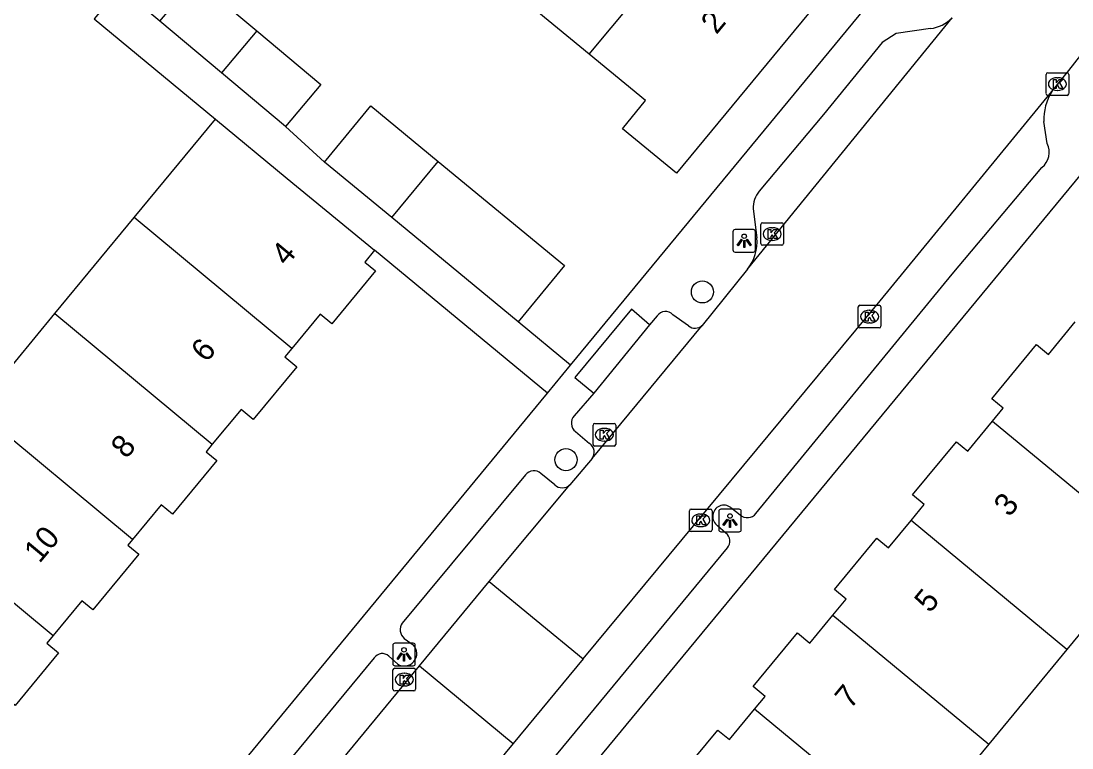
# Model space of a CAD drawing. Extents: x 162074 to 163034, y 381824 to 382557.
# Drawn here: x 162350.3 to 162396.77, y 382165.78 to 382197.93 of the extents above; entities that cross this region are included whole.
import ezdxf

# ---------------------------------------------------------------- set-up
doc = ezdxf.new("R2010")
doc.units = 0
for name, color, linetype in [('IMGEO_Boom', 7, 'Continuous'), ('IMGEO_Kolk', 7, 'Continuous'), ('IMGEO_Lichtpunt', 7, 'Continuous'), ('IMGEO_Pand', 7, 'Continuous'), ('IMGEO_Pand_nummerreeks', 7, 'Continuous'), ('IMGEO_Rijbaan_lokaal_open', 7, 'Continuous'), ('IMGEO_Voetpad_open', 7, 'Continuous')]:
    doc.layers.add(name, color=color, linetype=linetype)

msp = doc.modelspace()

# ---------------------------------------------------------------- linework, layer by layer
at = {"layer": 'IMGEO_Boom'}
for centre in [(162380.43, 382185.947), (162374.396, 382178.527)]:
    msp.add_circle(centre, 0.489, dxfattribs=at)
at = {"layer": 'IMGEO_Kolk'}
for p, q in [((162395.624, 382194.713), (162395.624, 382195.565)), ((162395.699, 382195.639), (162396.551, 382195.639)), ((162396.625, 382195.565), (162396.625, 382194.713)), ((162396.112, 382195.419), (162396.137, 382195.419)), ((162396.551, 382194.639), (162395.699, 382194.639)), ((162396.135, 382194.859), (162396.11, 382194.859)), ((162383.011, 382188.081), (162383.011, 382188.933)), ((162383.086, 382189.007), (162383.938, 382189.007)), ((162383.499, 382188.787), (162383.524, 382188.787)), ((162384.012, 382188.933), (162384.012, 382188.081)), ((162383.522, 382188.227), (162383.497, 382188.227)), ((162383.938, 382188.007), (162383.086, 382188.007)), ((162387.396, 382185.355), (162388.248, 382185.355)), ((162387.321, 382184.429), (162387.321, 382185.281)), ((162387.809, 382185.135), (162387.834, 382185.135)), ((162388.322, 382185.281), (162388.322, 382184.429)), ((162387.832, 382184.575), (162387.807, 382184.575)), ((162388.248, 382184.355), (162387.396, 382184.355)), ((162375.594, 382179.206), (162375.594, 382180.058)), ((162375.669, 382180.132), (162376.521, 382180.132)), ((162376.082, 382179.912), (162376.107, 382179.912)), ((162376.595, 382180.058), (162376.595, 382179.206)), ((162376.105, 382179.352), (162376.08, 382179.352)), ((162376.521, 382179.132), (162375.669, 382179.132)), ((162379.856, 382175.42), (162379.856, 382176.272)), ((162379.931, 382176.346), (162380.783, 382176.346)), ((162380.344, 382176.126), (162380.369, 382176.126)), ((162380.857, 382176.272), (162380.857, 382175.42)), ((162380.783, 382175.346), (162379.931, 382175.346)), ((162380.367, 382175.566), (162380.342, 382175.566)), ((162366.749, 382168.378), (162366.749, 382169.23)), ((162366.824, 382169.304), (162367.676, 382169.304)), ((162367.237, 382169.084), (162367.262, 382169.084)), ((162367.75, 382169.23), (162367.75, 382168.378)), ((162367.676, 382168.304), (162366.824, 382168.304)), ((162367.26, 382168.524), (162367.235, 382168.524))]:
    msp.add_line(p, q, dxfattribs=at)
for points in [[(162395.624, 382194.713), (162395.624, 382195.565)], [(162395.699, 382195.639), (162396.551, 382195.639)], [(162396.625, 382195.565), (162396.625, 382194.713)], [(162395.945, 382195.339), (162396.068, 382195.339), (162396.068, 382195.188), (162396.198, 382195.339), (162396.362, 382195.339), (162396.216, 382195.188), (162396.369, 382194.939), (162396.217, 382194.939), (162396.132, 382195.103), (162396.068, 382195.036), (162396.068, 382194.939), (162395.945, 382194.939), (162395.945, 382195.339)], [(162396.551, 382194.639), (162395.699, 382194.639)], [(162383.011, 382188.081), (162383.011, 382188.933)], [(162383.086, 382189.007), (162383.938, 382189.007)], [(162383.332, 382188.707), (162383.455, 382188.707), (162383.455, 382188.556), (162383.585, 382188.707), (162383.749, 382188.707), (162383.603, 382188.556), (162383.756, 382188.307), (162383.604, 382188.307), (162383.519, 382188.471), (162383.455, 382188.404), (162383.455, 382188.307), (162383.332, 382188.307), (162383.332, 382188.707)], [(162384.012, 382188.933), (162384.012, 382188.081)], [(162383.938, 382188.007), (162383.086, 382188.007)], [(162387.396, 382185.355), (162388.248, 382185.355)], [(162387.321, 382184.429), (162387.321, 382185.281)], [(162387.642, 382185.055), (162387.765, 382185.055), (162387.765, 382184.904), (162387.895, 382185.055), (162388.059, 382185.055), (162387.913, 382184.904), (162388.066, 382184.655), (162387.914, 382184.655), (162387.829, 382184.819), (162387.765, 382184.752), (162387.765, 382184.655), (162387.642, 382184.655), (162387.642, 382185.055)], [(162388.322, 382185.281), (162388.322, 382184.429)], [(162388.248, 382184.355), (162387.396, 382184.355)], [(162375.594, 382179.206), (162375.594, 382180.058)], [(162375.669, 382180.132), (162376.521, 382180.132)], [(162375.915, 382179.832), (162376.038, 382179.832), (162376.038, 382179.681), (162376.168, 382179.832), (162376.332, 382179.832), (162376.186, 382179.681), (162376.339, 382179.432), (162376.187, 382179.432), (162376.102, 382179.596), (162376.038, 382179.529), (162376.038, 382179.432), (162375.915, 382179.432), (162375.915, 382179.832)], [(162376.595, 382180.058), (162376.595, 382179.206)], [(162376.521, 382179.132), (162375.669, 382179.132)], [(162379.856, 382175.42), (162379.856, 382176.272)], [(162379.931, 382176.346), (162380.783, 382176.346)], [(162380.177, 382176.046), (162380.3, 382176.046), (162380.3, 382175.895), (162380.43, 382176.046), (162380.594, 382176.046), (162380.448, 382175.895), (162380.601, 382175.646), (162380.449, 382175.646), (162380.364, 382175.81), (162380.3, 382175.743), (162380.3, 382175.646), (162380.177, 382175.646), (162380.177, 382176.046)], [(162380.857, 382176.272), (162380.857, 382175.42)], [(162380.783, 382175.346), (162379.931, 382175.346)], [(162366.749, 382168.378), (162366.749, 382169.23)], [(162366.824, 382169.304), (162367.676, 382169.304)], [(162367.75, 382169.23), (162367.75, 382168.378)], [(162367.07, 382169.004), (162367.193, 382169.004), (162367.193, 382168.853), (162367.323, 382169.004), (162367.487, 382169.004), (162367.341, 382168.853), (162367.494, 382168.604), (162367.342, 382168.604), (162367.257, 382168.768), (162367.193, 382168.701), (162367.193, 382168.604), (162367.07, 382168.604), (162367.07, 382169.004)], [(162367.676, 382168.304), (162366.824, 382168.304)]]:
    msp.add_lwpolyline(points, dxfattribs=at)
for centre, start, end in [((162395.701, 382195.563), 91.552, 178.448), ((162395.701, 382195.563), 91.552, 178.448), ((162396.549, 382195.563), 1.552, 88.448), ((162396.549, 382195.563), 1.552, 88.448), ((162395.701, 382194.715), 181.552, 268.448), ((162395.701, 382194.715), 181.552, 268.448), ((162396.549, 382194.715), 271.552, 358.448), ((162396.549, 382194.715), 271.552, 358.448), ((162383.088, 382188.931), 91.552, 178.448), ((162383.088, 382188.931), 91.552, 178.448), ((162383.936, 382188.931), 1.552, 88.448), ((162383.936, 382188.931), 1.552, 88.448), ((162383.088, 382188.083), 181.552, 268.448), ((162383.088, 382188.083), 181.552, 268.448), ((162383.936, 382188.083), 271.552, 358.448), ((162383.936, 382188.083), 271.552, 358.448), ((162387.398, 382185.279), 91.552, 178.448), ((162387.398, 382185.279), 91.552, 178.448), ((162388.246, 382185.279), 1.552, 88.448), ((162388.246, 382185.279), 1.552, 88.448), ((162387.398, 382184.431), 181.552, 268.448), ((162387.398, 382184.431), 181.552, 268.448), ((162388.246, 382184.431), 271.552, 358.448), ((162388.246, 382184.431), 271.552, 358.448), ((162375.671, 382180.056), 91.552, 178.448), ((162375.671, 382180.056), 91.552, 178.448), ((162376.519, 382180.056), 1.552, 88.448), ((162376.519, 382180.056), 1.552, 88.448), ((162375.671, 382179.208), 181.552, 268.448), ((162375.671, 382179.208), 181.552, 268.448), ((162376.519, 382179.208), 271.552, 358.448), ((162376.519, 382179.208), 271.552, 358.448), ((162379.933, 382176.27), 91.552, 178.448), ((162379.933, 382176.27), 91.552, 178.448), ((162380.781, 382176.27), 1.552, 88.448), ((162380.781, 382176.27), 1.552, 88.448), ((162379.933, 382175.422), 181.552, 268.448), ((162379.933, 382175.422), 181.552, 268.448), ((162380.781, 382175.422), 271.552, 358.448), ((162380.781, 382175.422), 271.552, 358.448), ((162366.826, 382169.228), 91.552, 178.448), ((162366.826, 382169.228), 91.552, 178.448), ((162367.674, 382169.228), 1.552, 88.448), ((162367.674, 382169.228), 1.552, 88.448), ((162366.826, 382168.38), 181.552, 268.448), ((162366.826, 382168.38), 181.552, 268.448), ((162367.674, 382168.38), 271.552, 358.448), ((162367.674, 382168.38), 271.552, 358.448)]:
    msp.add_arc(centre, 0.0765, start, end, dxfattribs=at)
for centre, major_axis, ratio, start_param, end_param in [((162396.111, 382195.139), (-0.387, 0.002), 0.722429, 4.712389, 7.853982), ((162396.136, 382195.139), (-0.39, 0.002), 0.717154, 1.570796, 4.712389), ((162383.498, 382188.507), (-0.387, 0.002), 0.722429, 4.712389, 7.853982), ((162383.523, 382188.507), (-0.39, 0.002), 0.717154, 1.570796, 4.712389), ((162387.808, 382184.855), (-0.387, 0.002), 0.722429, 4.712389, 7.853982), ((162387.833, 382184.855), (-0.39, 0.002), 0.717154, 1.570796, 4.712389), ((162376.081, 382179.632), (-0.387, 0.002), 0.722429, 4.712389, 7.853982), ((162376.106, 382179.632), (-0.39, 0.002), 0.717154, 1.570796, 4.712389), ((162380.343, 382175.846), (-0.387, 0.002), 0.722429, 4.712389, 7.853982), ((162380.368, 382175.846), (-0.39, 0.002), 0.717154, 1.570796, 4.712389), ((162367.236, 382168.804), (-0.387, 0.002), 0.722429, 4.712389, 7.853982), ((162367.261, 382168.804), (-0.39, 0.002), 0.717154, 1.570796, 4.712389)]:
    msp.add_ellipse(centre, major_axis=major_axis, ratio=ratio, start_param=start_param, end_param=end_param, dxfattribs=at)
at = {"layer": 'IMGEO_Lichtpunt'}
for p, q in [((162381.78, 382188.61), (162381.78, 382187.803)), ((162381.78, 382188.61), (162381.78, 382187.803)), ((162382.682, 382188.705), (162381.874, 382188.705)), ((162382.682, 382188.705), (162381.874, 382188.705)), ((162382.776, 382187.803), (162382.776, 382188.61)), ((162382.776, 382187.803), (162382.776, 382188.61)), ((162381.874, 382187.709), (162382.682, 382187.709)), ((162381.874, 382187.709), (162382.682, 382187.709)), ((162381.152, 382176.24), (162381.152, 382175.433)), ((162381.152, 382176.24), (162381.152, 382175.433)), ((162382.054, 382176.335), (162381.246, 382176.335)), ((162382.054, 382176.335), (162381.246, 382176.335)), ((162382.148, 382175.433), (162382.148, 382176.24)), ((162382.148, 382175.433), (162382.148, 382176.24)), ((162381.246, 382175.339), (162382.054, 382175.339)), ((162381.246, 382175.339), (162382.054, 382175.339)), ((162366.74, 382170.319), (162366.74, 382169.512)), ((162366.74, 382170.319), (162366.74, 382169.512)), ((162367.642, 382170.414), (162366.834, 382170.414)), ((162367.642, 382170.414), (162366.834, 382170.414)), ((162367.736, 382169.512), (162367.736, 382170.319)), ((162367.736, 382169.512), (162367.736, 382170.319)), ((162366.834, 382169.418), (162367.642, 382169.418)), ((162366.834, 382169.418), (162367.642, 382169.418))]:
    msp.add_line(p, q, dxfattribs=at)
for points in [[(162382.154, 382188.274), (162382.193, 382188.246), (162382.005, 382187.984), (162381.967, 382188.011), (162382.154, 382188.274)], [(162382.256, 382188.226), (162382.303, 382188.226), (162382.303, 382187.904), (162382.256, 382187.904), (162382.256, 382188.226)], [(162382.366, 382188.246), (162382.404, 382188.273), (162382.591, 382188.011), (162382.552, 382187.983), (162382.366, 382188.246)], [(162381.526, 382175.904), (162381.565, 382175.876), (162381.377, 382175.614), (162381.339, 382175.641), (162381.526, 382175.904)], [(162381.628, 382175.856), (162381.675, 382175.856), (162381.675, 382175.534), (162381.628, 382175.534), (162381.628, 382175.856)], [(162381.738, 382175.876), (162381.776, 382175.903), (162381.963, 382175.641), (162381.924, 382175.613), (162381.738, 382175.876)], [(162367.114, 382169.983), (162367.153, 382169.955), (162366.965, 382169.693), (162366.927, 382169.72), (162367.114, 382169.983)], [(162367.216, 382169.935), (162367.263, 382169.935), (162367.263, 382169.613), (162367.216, 382169.613), (162367.216, 382169.935)], [(162367.326, 382169.955), (162367.364, 382169.982), (162367.551, 382169.72), (162367.512, 382169.692), (162367.326, 382169.955)]]:
    msp.add_lwpolyline(points, dxfattribs=at)
for centre in [(162382.279, 382188.408), (162381.651, 382176.038), (162367.239, 382170.117)]:
    msp.add_circle(centre, 0.0994, dxfattribs=at)
for centre, start, end in [((162381.874, 382188.61), 90, 180), ((162381.874, 382188.61), 90, 180), ((162382.682, 382188.61), 0, 90), ((162382.682, 382188.61), 0, 90), ((162381.874, 382187.803), 180, 270), ((162381.874, 382187.803), 180, 270), ((162382.682, 382187.803), 270, 0), ((162382.682, 382187.803), 270, 360), ((162381.246, 382176.24), 90, 180), ((162381.246, 382176.24), 90, 180), ((162382.054, 382176.24), 0, 90), ((162382.054, 382176.24), 0, 90), ((162381.246, 382175.433), 180, 270), ((162381.246, 382175.433), 180, 270), ((162382.054, 382175.433), 270, 0), ((162382.054, 382175.433), 270, 360), ((162366.834, 382170.319), 90, 180), ((162366.834, 382170.319), 90, 180), ((162367.642, 382170.319), 0, 90), ((162367.642, 382170.319), 0, 90), ((162366.834, 382169.512), 180, 270), ((162366.834, 382169.512), 180, 270), ((162367.642, 382169.512), 270, 0), ((162367.642, 382169.512), 270, 360)]:
    msp.add_arc(centre, 0.0946, start, end, dxfattribs=at)
at = {"layer": 'IMGEO_Pand'}
for points in [[(162381.187, 382203.375), (162381.61, 382203.027), (162382.056, 382203.568), (162384.41, 382201.629), (162383.964, 382201.088), (162386.032, 382199.384), (162379.288, 382191.194), (162376.895, 382193.165), (162377.919, 382194.408), (162375.424, 382196.463)], [(162375.424, 382196.463), (162381.187, 382203.375)], [(162375.424, 382196.463), (162370.81, 382200.263)], [(162356.439, 382197.916), (162358.003, 382199.78), (162360.723, 382197.497)], [(162359.165, 382195.628), (162356.439, 382197.916)], [(162360.723, 382197.497), (162359.165, 382195.628)], [(162360.723, 382197.497), (162363.557, 382195.119), (162361.992, 382193.254)], [(162361.992, 382193.254), (162359.165, 382195.628)], [(162363.724, 382191.689), (162365.772, 382194.171), (162368.75, 382191.713)], [(162355.307, 382189.233), (162358.903, 382193.589)], [(162358.903, 382193.589), (162362.078, 382190.968), (162365.933, 382187.786)], [(162366.7, 382189.232), (162363.724, 382191.689)], [(162366.7, 382189.232), (162368.75, 382191.713)], [(162368.75, 382191.713), (162374.325, 382187.111), (162372.277, 382184.629)], [(162351.806, 382184.992), (162355.307, 382189.233)], [(162362.276, 382183.44), (162355.307, 382189.233)], [(162372.277, 382184.629), (162366.7, 382189.232)], [(162365.933, 382187.786), (162365.507, 382187.269), (162365.975, 382186.882), (162364.041, 382184.539), (162363.531, 382184.96), (162362.276, 382183.44)], [(162348.305, 382180.751), (162351.806, 382184.992)], [(162351.806, 382184.992), (162358.759, 382179.212)], [(162393.261, 382180.234), (162393.731, 382180.804), (162393.224, 382181.223), (162395.199, 382183.618), (162395.724, 382183.185), (162396.912, 382184.626)], [(162362.276, 382183.44), (162361.97, 382183.069), (162362.497, 382182.634), (162360.574, 382180.304), (162360.031, 382180.753), (162358.759, 382179.212)], [(162355.227, 382174.996), (162348.305, 382180.751)], [(162389.656, 382175.832), (162390.24, 382176.54), (162389.723, 382176.967), (162391.662, 382179.316), (162392.163, 382178.903), (162393.261, 382180.234)], [(162393.261, 382180.234), (162400.165, 382174.522)], [(162358.759, 382179.212), (162358.484, 382178.879), (162358.959, 382178.487), (162357.002, 382176.116), (162356.496, 382176.533), (162355.227, 382174.996)], [(162344.804, 382176.509), (162351.729, 382170.751)], [(162386.201, 382171.657), (162386.783, 382172.362), (162386.27, 382172.785), (162388.144, 382175.057), (162388.663, 382174.628), (162389.656, 382175.832)], [(162396.544, 382170.133), (162389.656, 382175.832)], [(162355.227, 382174.996), (162355.02, 382174.745), (162355.508, 382174.343), (162353.483, 382171.889), (162352.999, 382172.289), (162351.729, 382170.751)], [(162400.165, 382174.522), (162396.544, 382170.133)], [(162382.733, 382167.493), (162383.201, 382168.06), (162382.675, 382168.494), (162384.631, 382170.866), (162385.177, 382170.416), (162386.201, 382171.657)], [(162386.201, 382171.657), (162393.096, 382165.953)], [(162351.729, 382170.751), (162351.447, 382170.409), (162351.966, 382169.98), (162350.045, 382167.653), (162349.524, 382168.083), (162348.226, 382166.51)], [(162396.544, 382170.133), (162393.096, 382165.953)], [(162379.422, 382163.483), (162379.695, 382163.814), (162379.185, 382164.234), (162381.114, 382166.571), (162381.625, 382166.15), (162382.733, 382167.493)], [(162389.648, 382161.773), (162382.733, 382167.493)], [(162393.096, 382165.953), (162389.648, 382161.773)]]:
    msp.add_lwpolyline(points, dxfattribs=at)
at = {"layer": 'IMGEO_Rijbaan_lokaal_open'}
for points in [[(162395.883, 382194.813), (162396.623, 382195.74), (162397.535, 382196.883), (162398.84, 382198.394)], [(162382.421, 382186.948), (162387.133, 382192.747), (162391.469, 382198.07)], [(162375.161, 382169.721), (162388.281, 382185.55), (162395.883, 382194.813)], [(162382.421, 382186.948), (162380.42, 382184.465)], [(162375.549, 382178.578), (162380.42, 382184.465)], [(162375.549, 382178.578), (162374.573, 382177.417)], [(162370.999, 382173.141), (162374.573, 382177.417)], [(162367.919, 382169.414), (162370.999, 382173.141)], [(162370.999, 382173.141), (162375.161, 382169.721)], [(162375.161, 382169.721), (162372.067, 382165.977)], [(162351.516, 382149.53), (162367.919, 382169.414)], [(162367.919, 382169.414), (162372.067, 382165.977)], [(162372.067, 382165.977), (162362.082, 382153.919)]]:
    msp.add_lwpolyline(points, dxfattribs=at)
at = {"layer": 'IMGEO_Voetpad_open'}
for points in [[(162356.439, 382197.916), (162354.686, 382199.387), (162353.538, 382198.018), (162358.903, 382193.589)], [(162374.601, 382182.711), (162387.853, 382198.764)], [(162390.517, 382197.594), (162388.998, 382197.37), (162388.375, 382196.978), (162385.779, 382193.786), (162382.938, 382190.398)], [(162363.724, 382191.689), (162361.992, 382193.254)], [(162395.672, 382192.508), (162395.52, 382193.483)], [(162397.464, 382191.526), (162365.499, 382152.814), (162362.554, 382149.261)], [(162382.794, 382176.146), (162391.468, 382186.728), (162395.442, 382191.445)], [(162382.68, 382189.624), (162382.84, 382188.339)], [(162373.579, 382181.474), (162365.933, 382187.786)], [(162378.097, 382184.488), (162377.288, 382185.182), (162374.795, 382182.159), (162375.628, 382181.476)], [(162378.432, 382184.887), (162378.097, 382184.488)], [(162379.813, 382184.441), (162379.121, 382184.94)], [(162374.601, 382182.711), (162372.277, 382184.629)], [(162378.097, 382184.488), (162375.628, 382181.476)], [(162373.579, 382181.474), (162374.601, 382182.711)], [(162345.338, 382147.264), (162373.579, 382181.474)], [(162375.628, 382181.476), (162374.755, 382180.468)], [(162374.814, 382179.771), (162375.437, 382179.251)], [(162373.898, 382177.42), (162373.292, 382177.91)], [(162372.614, 382177.854), (162367.16, 382171.306)], [(162381.689, 382176.413), (162382.101, 382176.09)], [(162381.471, 382175.283), (162381.099, 382175.608)], [(162365.377, 382155.062), (162381.538, 382174.635)], [(162367.243, 382170.62), (162367.647, 382170.338)], [(162365.916, 382169.76), (162351.948, 382152.873)], [(162366.953, 382169.494), (162366.572, 382169.842)]]:
    msp.add_lwpolyline(points, dxfattribs=at)
for centre, radius, start, end in [((162390.346, 382199.126), 1.541, 276.3624, 316.7677), ((162397.896, 382193.549), 2.377, 147.8782, 181.5897), ((162394.872, 382192.125), 0.887, 309.9812, 25.6012), ((162383.827, 382189.672), 1.148, 140.7444, 182.3857), ((162380.899, 382188.165), 1.948, 321.347, 5.1261), ((162378.797, 382184.643), 0.439, 42.5474, 146.25), ((162380.102, 382184.825), 0.481, 233.0851, 311.4433), ((162375.126, 382180.148), 0.489, 139.235, 230.4419), ((162375.172, 382178.861), 0.472, 323.1346, 55.7625), ((162372.977, 382177.592), 0.448, 45.2974, 144.1459), ((162374.237, 382177.771), 0.488, 225.9964, 313.4943), ((162381.384, 382176.018), 0.499, 52.2992, 235.224), ((162382.422, 382176.434), 0.47, 226.9684, 322.2715), ((162381.198, 382174.927), 0.448, 319.3269, 52.4794), ((162367.599, 382171.011), 0.529, 146.1314, 227.6661), ((162367.252, 382169.955), 0.55, 237.0173, 44.1235), ((162366.279, 382169.517), 0.437, 47.9653, 146.2848)]:
    msp.add_arc(centre, radius, start, end, dxfattribs=at)

# ---------------------------------------------------------------- texts
at = {"layer": 'IMGEO_Pand_nummerreeks'}
for s, rotation, p in [('2', 50.5305, (162381.05, 382197.298)), ('4', 50.2589, (162362.047, 382187.053)), ('6', 50.2589, (162358.502, 382182.789)), ('8', 50.2589, (162354.96, 382178.529)), ('3', 50.4074, (162393.997, 382175.954)), ('10', 50.2589, (162351.12, 382173.911)), ('5', 50.4074, (162390.486, 382171.708)), ('7', 50.4074, (162386.974, 382167.462))]:
    msp.add_text(s, height=1, rotation=rotation, dxfattribs=at).set_placement(p)

doc.saveas('drawing.dxf')
